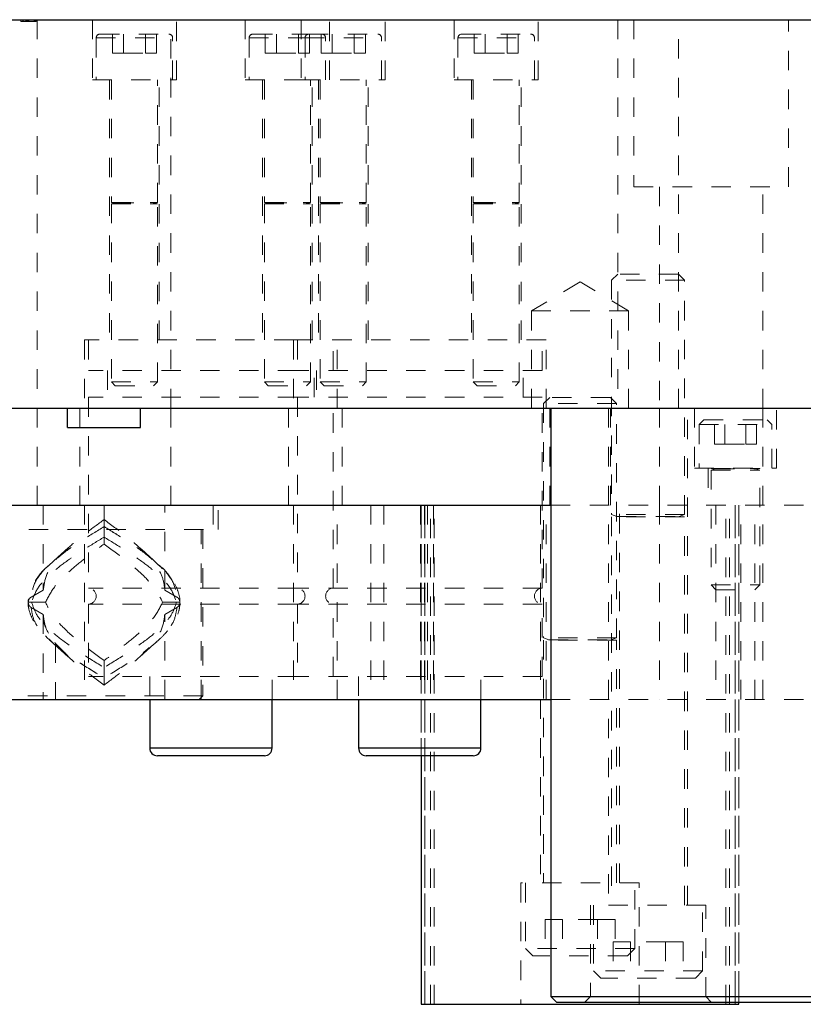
# Model space of a CAD drawing. Header units: inches. Extents: x 220 to 877, y 4 to 174.
# Tile 522 of 656: x 562.74 to 566.77, y 133.71 to 138.78. Entities that reach past the tile are written whole.
import ezdxf

# ---------------------------------------------------------------- set-up
doc = ezdxf.new("R2010")
doc.units = ezdxf.units.IN
doc.header["$LTSCALE"] = 0.5
doc.header["$MEASUREMENT"] = 0
doc.linetypes.add('HIDDEN', pattern=[0.225, 0.15, -0.075])
for name, color, linetype in [('DST-M-S', 53, 'Continuous'), ('PAD-M-S', 135, 'Continuous'), ('PBU-M-S', 8, 'Continuous'), ('PUN-M-S', 8, 'Continuous'), ('SVF-M-S', 8, 'Continuous')]:
    doc.layers.add(name, color=color, linetype=linetype)

msp = doc.modelspace()

# ---------------------------------------------------------------- linework, layer by layer
at = {"color": 7, "linetype": 'HIDDEN', "lineweight": 18}
for p, q in [((564.61271, 136.27917), (564.61271, 135.27917)), ((564.61271, 136.27917), (564.61271, 135.27917)), ((564.8052, 136.27917), (564.8052, 135.27917)), ((564.8052, 136.27917), (564.8052, 135.27917)), ((564.8223, 136.27917), (564.8223, 135.27917)), ((564.8223, 136.27917), (564.8223, 135.27917)), ((564.83761, 136.27917), (564.83761, 135.27917)), ((564.83761, 136.27917), (564.83761, 135.27917)), ((564.86761, 136.27917), (564.86761, 135.27917))]:
    msp.add_line(p, q, dxfattribs=at)
at = {"layer": 'DST-M-S', "linetype": 'Continuous', "lineweight": 25}
for p, q in [((541.97261, 138.77917), (575.47261, 138.77917)), ((541.97261, 136.77917), (575.47261, 136.77917)), ((565.47261, 136.77917), (565.47261, 133.74917)), ((563.40764, 135.27917), (563.40764, 135.02854)), ((564.03757, 135.02854), (564.03757, 135.27917)), ((564.48264, 135.27917), (564.48264, 135.02854)), ((565.11257, 135.02854), (565.11257, 135.27917)), ((564.03757, 135.02854), (563.40764, 135.02854)), ((565.11257, 135.02854), (564.48264, 135.02854)), ((563.9982, 134.98917), (563.44701, 134.98917)), ((565.0732, 134.98917), (564.52201, 134.98917)), ((565.47261, 133.74917), (569.47261, 133.74917)), ((565.50261, 133.71917), (565.47261, 133.74917)), ((569.44261, 133.71917), (565.50261, 133.71917))]:
    msp.add_line(p, q, dxfattribs=at)
at = {"layer": 'DST-M-S', "linetype": 'HIDDEN', "lineweight": 18}
for p, q in [((562.74458, 138.76917), (562.74458, 138.77917)), ((562.75535, 138.76917), (562.75535, 138.77917)), ((562.75689, 138.76917), (562.75689, 138.77917)), ((562.7692, 138.76917), (562.7692, 138.77917)), ((562.77115, 138.76917), (562.77115, 138.77917)), ((562.77761, 138.76917), (562.77761, 138.77917)), ((562.7812, 138.76917), (562.7812, 138.77917)), ((562.78182, 138.76917), (562.78182, 138.77917)), ((562.78333, 138.76917), (562.78333, 138.77917)), ((562.78528, 138.76917), (562.78528, 138.77917)), ((562.81228, 138.76917), (562.81228, 138.77917)), ((562.81843, 138.76917), (562.81843, 138.77917)), ((562.82305, 138.76917), (562.82305, 138.77917)), ((562.82886, 138.77917), (562.82886, 136.77917)), ((563.11237, 138.77917), (563.11237, 138.46869)), ((563.51636, 136.77917), (563.51636, 138.77917)), ((563.54544, 138.46869), (563.54544, 138.77917)), ((563.89977, 138.77917), (563.89977, 138.46869)), ((564.18737, 138.77917), (564.18737, 138.46869)), ((564.33284, 138.46869), (564.33284, 138.77917)), ((564.62044, 138.46869), (564.62044, 138.77917)), ((564.97477, 138.77917), (564.97477, 138.46869)), ((565.40784, 138.46869), (565.40784, 138.77917)), ((565.81636, 138.77917), (565.81636, 136.77917)), ((565.89911, 138.77917), (565.89911, 137.91917)), ((566.12886, 136.77917), (566.12886, 138.77917)), ((566.69611, 137.91917), (566.69611, 138.77917)), ((563.11237, 138.46869), (563.54544, 138.46869)), ((563.20095, 138.46869), (563.20095, 137.13011)), ((563.45686, 137.13011), (563.45686, 138.46869)), ((563.89977, 138.46869), (564.18737, 138.46869)), ((563.98835, 138.46869), (563.98835, 137.13011)), ((564.18737, 138.46869), (564.62044, 138.46869)), ((564.24426, 137.13011), (564.24426, 138.46869)), ((564.27595, 138.46869), (564.27595, 137.13011)), ((564.53186, 137.13011), (564.53186, 138.46869)), ((564.97477, 138.46869), (565.40784, 138.46869)), ((565.06335, 138.46869), (565.06335, 137.13011)), ((565.31926, 137.13011), (565.31926, 138.46869)), ((565.89911, 137.91917), (566.69611, 137.91917)), ((566.03211, 137.91917), (566.03211, 136.77917)), ((566.56311, 136.77917), (566.56311, 137.91917)), ((565.62261, 137.42938), (565.37261, 137.27917)), ((565.87261, 137.27917), (565.62261, 137.42938)), ((565.87261, 137.27917), (565.37261, 137.27917)), ((565.37261, 137.27917), (565.37261, 136.77917)), ((565.87261, 136.77917), (565.87261, 137.27917)), ((564.14761, 137.13011), (563.07261, 137.13011)), ((563.07261, 137.13011), (563.07261, 136.77917)), ((563.09268, 137.13011), (563.09268, 136.97263)), ((565.44761, 137.13011), (564.14761, 137.13011)), ((564.14761, 137.13011), (564.14761, 136.77917)), ((564.16768, 137.13011), (564.16768, 136.97263)), ((564.35253, 136.97263), (564.35253, 137.13011)), ((564.37261, 136.77917), (564.37261, 137.13011)), ((565.42753, 136.97263), (565.42753, 137.13011)), ((565.44761, 136.77917), (565.44761, 137.13011)), ((564.16768, 136.97263), (563.09268, 136.97263)), ((563.19111, 136.97263), (563.19111, 136.83484)), ((565.42753, 136.97263), (564.16768, 136.97263)), ((564.2541, 136.83484), (564.2541, 136.97263)), ((564.26611, 136.97263), (564.26611, 136.83484)), ((565.3291, 136.83484), (565.3291, 136.97263)), ((564.16768, 136.83484), (563.09268, 136.83484)), ((563.09268, 136.83484), (563.09268, 135.85251)), ((565.42753, 136.83484), (564.16768, 136.83484)), ((564.16768, 136.83484), (564.16768, 135.85251)), ((564.35253, 135.85251), (564.35253, 136.83484)), ((565.42753, 135.85251), (565.42753, 136.83484)), ((565.76961, 136.77917), (565.76961, 134.21917)), ((566.17561, 134.21917), (566.17561, 136.77917)), ((564.16768, 135.85251), (563.09268, 135.85251)), ((565.42753, 135.85251), (564.16768, 135.85251)), ((564.16768, 135.76992), (563.09268, 135.76992)), ((563.09268, 135.76992), (563.09268, 135.39783)), ((565.42753, 135.76992), (564.16768, 135.76992)), ((564.16768, 135.76992), (564.16768, 135.39783)), ((564.35253, 135.39783), (564.35253, 135.76992)), ((565.42753, 135.39783), (565.42753, 135.76992)), ((564.16768, 135.39783), (563.09268, 135.39783)), ((563.40764, 135.39783), (563.40764, 135.27917)), ((564.03757, 135.27917), (564.03757, 135.39783)), ((565.42753, 135.39783), (564.16768, 135.39783)), ((564.48264, 135.39783), (564.48264, 135.27917)), ((565.11257, 135.27917), (565.11257, 135.39783)), ((563.40764, 135.02854), (564.03757, 135.02854)), ((564.48264, 135.02854), (565.11257, 135.02854)), ((566.26951, 134.21917), (565.67571, 134.21917)), ((565.67571, 134.21917), (565.67571, 133.74917)), ((566.26951, 133.74917), (566.26951, 134.21917)), ((565.67571, 133.74917), (565.64571, 133.71917)), ((566.29951, 133.71917), (566.26951, 133.74917))]:
    msp.add_line(p, q, dxfattribs=at)
for centre, start, end in [((563.09072, 135.81121), 272.7294, 87.2706), ((564.16572, 135.81121), 272.7294, 87.2706), ((564.35449, 135.81121), 92.7294, 267.2706), ((565.42949, 135.81121), 92.7294, 267.2706)]:
    msp.add_arc(centre, 0.04134, start, end, dxfattribs=at)
at = {"layer": 'DST-M-S', "linetype": 'Continuous', "lineweight": 25}
for centre, start, end in [((563.44701, 135.02854), 180, 270), ((563.9982, 135.02854), 270, 0), ((564.52201, 135.02854), 180, 270), ((565.0732, 135.02854), 270, 0)]:
    msp.add_arc(centre, 0.03937, start, end, dxfattribs=at)
at = {"layer": 'DST-M-S', "linetype": 'HIDDEN', "lineweight": 18}
for points, knots in [([(562.7812, 138.76917), (562.77605, 138.76917), (562.76577, 138.76917), (562.75414, 138.76917), (562.74694, 138.76917), (562.74537, 138.76917), (562.74458, 138.76917)], [0, 0, 0, 0, 0.2796245, 0.5590192, 0.7793803, 1, 1, 1, 1]), ([(562.82305, 138.76917), (562.82234, 138.76917), (562.82094, 138.76917), (562.81016, 138.76917), (562.7959, 138.76917), (562.7861, 138.76917), (562.7812, 138.76917)], [0, 0, 0, 0, 0.2798641, 0.559271, 0.7794235, 1, 1, 1, 1])]:
    msp.add_open_spline(points, degree=3, knots=knots, dxfattribs=at)
at = {"layer": 'PAD-M-S', "linetype": 'Continuous', "lineweight": 25}
for p, q in [((560.17261, 136.27917), (565.47261, 136.27917)), ((560.17261, 135.27917), (565.47261, 135.27917))]:
    msp.add_line(p, q, dxfattribs=at)
at = {"layer": 'PAD-M-S', "linetype": 'HIDDEN', "lineweight": 18}
for p, q in [((563.07261, 136.27917), (563.07261, 135.27917)), ((563.76011, 136.15417), (563.76011, 136.27917)), ((564.14761, 136.27917), (564.14761, 135.27917)), ((564.37261, 135.27917), (564.37261, 136.27917)), ((564.54561, 136.27917), (564.54561, 135.27917)), ((564.61271, 136.27917), (564.61271, 135.27917)), ((564.61271, 136.27917), (564.61271, 135.27917)), ((564.80218, 136.27917), (564.80218, 135.27917)), ((565.44761, 135.27917), (565.44761, 136.27917)), ((565.47261, 136.27917), (569.47261, 136.27917)), ((566.03211, 136.27917), (566.03211, 135.27917)), ((566.32211, 136.27917), (566.32211, 135.27917)), ((566.44961, 135.27917), (566.44961, 136.27917)), ((566.52311, 135.27917), (566.52311, 136.27917)), ((566.56311, 135.27917), (566.56311, 136.27917)), ((562.58511, 136.15417), (563.76011, 136.15417)), ((563.67261, 135.27917), (563.67261, 136.15417)), ((565.47261, 135.27917), (569.47261, 135.27917))]:
    msp.add_line(p, q, dxfattribs=at)
at = {"layer": 'PBU-M-S', "linetype": 'HIDDEN', "lineweight": 18}
for p, q in [((562.82886, 136.77917), (562.82886, 136.27917)), ((563.04761, 136.77917), (563.04761, 136.27917)), ((563.51636, 136.27917), (563.51636, 136.77917)), ((564.12261, 136.77917), (564.12261, 136.27917)), ((564.39761, 136.27917), (564.39761, 136.77917)), ((565.46636, 136.77917), (565.46636, 136.27917)), ((565.77886, 136.27917), (565.77886, 136.77917)), ((566.03211, 136.77917), (566.03211, 136.27917)), ((566.21161, 136.77917), (566.21161, 136.46917)), ((566.56311, 136.27917), (566.56311, 136.77917)), ((566.63361, 136.46917), (566.63361, 136.77917)), ((566.21161, 136.46917), (566.63361, 136.46917)), ((566.28211, 136.46917), (566.28211, 136.27917)), ((565.47261, 136.27917), (569.47261, 136.27917))]:
    msp.add_line(p, q, dxfattribs=at)
at = {"layer": 'PBU-M-S', "linetype": 'Continuous', "lineweight": 25}
for p, q in [((562.98511, 136.67917), (562.98511, 136.77917)), ((563.36011, 136.67917), (563.36011, 136.77917)), ((562.98511, 136.67917), (563.36011, 136.67917)), ((560.17261, 136.27917), (565.47261, 136.27917))]:
    msp.add_line(p, q, dxfattribs=at)
at = {"layer": 'PUN-M-S', "linetype": 'HIDDEN', "lineweight": 18}
for p, q in [((564.80458, 136.27917), (564.80458, 134.98917)), ((564.8048, 133.70917), (564.8048, 136.27917)), ((564.8048, 136.27917), (564.8048, 134.98917)), ((564.82458, 133.70917), (564.82458, 136.27917)), ((564.82458, 136.27917), (564.82458, 133.70917)), ((564.85261, 133.70917), (564.85261, 136.27917)), ((564.85261, 133.70917), (564.85261, 136.27917)), ((564.87261, 133.70917), (564.87261, 136.27917)), ((565.41961, 136.27917), (565.41961, 134.33417)), ((565.82561, 134.33417), (565.82561, 136.27917)), ((566.37261, 133.70917), (566.37261, 136.27917)), ((566.39261, 133.70917), (566.39261, 136.27917)), ((566.39261, 133.70917), (566.39261, 136.27917)), ((566.42063, 136.27917), (566.42063, 133.70917)), ((566.42063, 133.70917), (566.42063, 136.27917)), ((566.44041, 136.27917), (566.44041, 133.70917)), ((566.44041, 133.71917), (566.44041, 136.27917)), ((566.44063, 133.71917), (566.44063, 136.27917)), ((565.92711, 134.33417), (565.31811, 134.33417)), ((565.31811, 134.33417), (565.31811, 133.70917)), ((565.92711, 133.70917), (565.92711, 134.33417))]:
    msp.add_line(p, q, dxfattribs=at)
at = {"layer": 'PUN-M-S', "linetype": 'Continuous', "lineweight": 25}
for p, q in [((564.80458, 134.98917), (564.80458, 133.70917)), ((564.8048, 134.98917), (564.8048, 133.70917)), ((564.8048, 133.70917), (564.80458, 133.70917)), ((564.8048, 133.70917), (566.44041, 133.70917)), ((566.44041, 133.70917), (566.44041, 133.71917)), ((566.44063, 133.70917), (566.44041, 133.70917)), ((566.44063, 133.70917), (566.44063, 133.71917))]:
    msp.add_line(p, q, dxfattribs=at)
at = {"layer": 'SVF-M-S', "linetype": 'HIDDEN', "lineweight": 18}
for p, q in [((563.13205, 138.68523), (563.52392, 138.68523)), ((563.13205, 138.68523), (563.13205, 138.46869)), ((563.15174, 138.70491), (563.50607, 138.70491)), ((563.21525, 138.60649), (563.21525, 138.70491)), ((563.27208, 138.60649), (563.27208, 138.70491)), ((563.38573, 138.60649), (563.38573, 138.70491)), ((563.44256, 138.60649), (563.44256, 138.70491)), ((563.52575, 138.46869), (563.52575, 138.68523)), ((563.91946, 138.68523), (564.31132, 138.68523)), ((563.91946, 138.68523), (563.91946, 138.46869)), ((563.93914, 138.70491), (564.22674, 138.70491)), ((564.00265, 138.60649), (564.00265, 138.70491)), ((564.05948, 138.60649), (564.05948, 138.70491)), ((564.17313, 138.60649), (564.17313, 138.70491)), ((564.20705, 138.68523), (564.59892, 138.68523)), ((564.20705, 138.68523), (564.20705, 138.46869)), ((564.22674, 138.70491), (564.58107, 138.70491)), ((564.22996, 138.60649), (564.22996, 138.70491)), ((564.29025, 138.60649), (564.29025, 138.70491)), ((564.31316, 138.46869), (564.31316, 138.68523)), ((564.34708, 138.60649), (564.34708, 138.70491)), ((564.46073, 138.60649), (564.46073, 138.70491)), ((564.51756, 138.60649), (564.51756, 138.70491)), ((564.60075, 138.46869), (564.60075, 138.68523)), ((564.99446, 138.68523), (565.38632, 138.68523)), ((564.99446, 138.68523), (564.99446, 138.46869)), ((565.01414, 138.70491), (565.36847, 138.70491)), ((565.07765, 138.60649), (565.07765, 138.70491)), ((565.13448, 138.60649), (565.13448, 138.70491)), ((565.24813, 138.60649), (565.24813, 138.70491)), ((565.30496, 138.60649), (565.30496, 138.70491)), ((565.38816, 138.46869), (565.38816, 138.68523)), ((563.21525, 138.60649), (563.27208, 138.60649)), ((563.27208, 138.60649), (563.38573, 138.60649)), ((563.38573, 138.60649), (563.44256, 138.60649)), ((564.00265, 138.60649), (564.05948, 138.60649)), ((564.05948, 138.60649), (564.17313, 138.60649)), ((564.17313, 138.60649), (564.22996, 138.60649)), ((564.29025, 138.60649), (564.34708, 138.60649)), ((564.34708, 138.60649), (564.46073, 138.60649)), ((564.46073, 138.60649), (564.51756, 138.60649)), ((565.07765, 138.60649), (565.13448, 138.60649)), ((565.13448, 138.60649), (565.24813, 138.60649)), ((565.24813, 138.60649), (565.30496, 138.60649)), ((563.21079, 138.46869), (563.21079, 137.83838)), ((563.44701, 137.83838), (563.44701, 138.46869)), ((563.9982, 138.46869), (563.9982, 137.83838)), ((564.23442, 137.83838), (564.23442, 138.46869)), ((564.28579, 138.46869), (564.28579, 137.83838)), ((564.52201, 137.83838), (564.52201, 138.46869)), ((565.0732, 138.46869), (565.0732, 137.83838)), ((565.30942, 137.83838), (565.30942, 138.46869)), ((563.21079, 137.83838), (563.44701, 137.83838)), ((563.22628, 137.83685), (563.21079, 137.83121)), ((563.21079, 137.83121), (563.44701, 137.83121)), ((563.21079, 137.83121), (563.21079, 136.91358)), ((563.22628, 137.83685), (563.42978, 137.83685)), ((563.44701, 137.83121), (563.43153, 137.83685)), ((563.44701, 136.91358), (563.44701, 137.83121)), ((563.9982, 137.83838), (564.23442, 137.83838)), ((564.01368, 137.83685), (563.9982, 137.83121)), ((563.9982, 137.83121), (564.23442, 137.83121)), ((563.9982, 137.83121), (563.9982, 136.91358)), ((564.01368, 137.83685), (564.21718, 137.83685)), ((564.23442, 137.83121), (564.21893, 137.83685)), ((564.23442, 136.91358), (564.23442, 137.83121)), ((564.28579, 137.83838), (564.52201, 137.83838)), ((564.30128, 137.83685), (564.28579, 137.83121)), ((564.28579, 137.83121), (564.52201, 137.83121)), ((564.28579, 137.83121), (564.28579, 136.91358)), ((564.30128, 137.83685), (564.50478, 137.83685)), ((564.52201, 137.83121), (564.50653, 137.83685)), ((564.52201, 136.91358), (564.52201, 137.83121)), ((565.0732, 137.83838), (565.30942, 137.83838)), ((565.08868, 137.83685), (565.0732, 137.83121)), ((565.0732, 137.83121), (565.30942, 137.83121)), ((565.0732, 137.83121), (565.0732, 136.91358)), ((565.08868, 137.83685), (565.29218, 137.83685)), ((565.30942, 137.83121), (565.29393, 137.83685)), ((565.30942, 136.91358), (565.30942, 137.83121)), ((565.81636, 137.46917), (565.78511, 137.43792)), ((566.12886, 137.46917), (565.81636, 137.46917)), ((566.16011, 137.43792), (566.12886, 137.46917)), ((566.16011, 137.43792), (565.78511, 137.43792)), ((565.78511, 137.43792), (565.78511, 136.23093)), ((566.16011, 136.23093), (566.16011, 137.43792)), ((563.21079, 136.91358), (563.44701, 136.91358)), ((563.21079, 136.91358), (563.23048, 136.89389)), ((563.23048, 136.89389), (563.42733, 136.89389)), ((563.42733, 136.89389), (563.44701, 136.91358)), ((563.9982, 136.91358), (564.23442, 136.91358)), ((563.9982, 136.91358), (564.01788, 136.89389)), ((564.01788, 136.89389), (564.21473, 136.89389)), ((564.21473, 136.89389), (564.23442, 136.91358)), ((564.28579, 136.91358), (564.52201, 136.91358)), ((564.28579, 136.91358), (564.30548, 136.89389)), ((564.30548, 136.89389), (564.50233, 136.89389)), ((564.50233, 136.89389), (564.52201, 136.91358)), ((565.0732, 136.91358), (565.30942, 136.91358)), ((565.0732, 136.91358), (565.09288, 136.89389)), ((565.09288, 136.89389), (565.28973, 136.89389)), ((565.28973, 136.89389), (565.30942, 136.91358)), ((565.46636, 136.83417), (565.43511, 136.80292)), ((565.81011, 136.80292), (565.43511, 136.80292)), ((565.43511, 136.80292), (565.43511, 135.59593)), ((565.77886, 136.83417), (565.46636, 136.83417)), ((565.81011, 136.80292), (565.77886, 136.83417)), ((565.81011, 135.59593), (565.81011, 136.80292)), ((566.26011, 136.71917), (566.23511, 136.69417)), ((566.23511, 136.69417), (566.61011, 136.69417)), ((566.23511, 136.69417), (566.23511, 136.46917)), ((566.26011, 136.71917), (566.58511, 136.71917)), ((566.31435, 136.59417), (566.31435, 136.71917)), ((566.36848, 136.59417), (566.36848, 136.71917)), ((566.47673, 136.59417), (566.47673, 136.71917)), ((566.53086, 136.59417), (566.53086, 136.71917)), ((566.61011, 136.69417), (566.58511, 136.71917)), ((566.61011, 136.46917), (566.61011, 136.69417)), ((566.31435, 136.59417), (566.36848, 136.59417)), ((566.36848, 136.59417), (566.47673, 136.59417)), ((566.47673, 136.59417), (566.53086, 136.59417)), ((566.29761, 136.46917), (566.29761, 136.46877)), ((566.29761, 136.46877), (566.54761, 136.46877)), ((566.31791, 136.46725), (566.29761, 136.45986)), ((566.29761, 136.45986), (566.54761, 136.45986)), ((566.29761, 136.45986), (566.29761, 135.86867)), ((566.31791, 136.46725), (566.52552, 136.46725)), ((566.54761, 136.45986), (566.5273, 136.46725)), ((566.54761, 136.46877), (566.54761, 136.46917)), ((566.54761, 135.86867), (566.54761, 136.45986)), ((562.85996, 136.27917), (562.85996, 135.84217)), ((563.17261, 136.27917), (563.17261, 136.20506)), ((563.48526, 135.84217), (563.48526, 136.27917)), ((563.73511, 136.27917), (563.73511, 136.15417)), ((566.16011, 136.23093), (565.78511, 136.23093)), ((565.78511, 136.23093), (565.81216, 136.22109)), ((566.13305, 136.22109), (566.16011, 136.23093)), ((563.17261, 136.16901), (563.17261, 136.20506)), ((566.16011, 136.21956), (565.78511, 136.21956)), ((565.78511, 136.21956), (565.78511, 134.21917)), ((565.81216, 136.22109), (566.13126, 136.22109)), ((566.16011, 134.21917), (566.16011, 136.21956)), ((563.17261, 136.14206), (563.17261, 136.16901)), ((563.17261, 136.11511), (563.17261, 136.14206)), ((563.68081, 136.15417), (563.68081, 135.29817)), ((563.17261, 136.07906), (563.17261, 136.11511)), ((562.98829, 136.05954), (562.91645, 135.99526)), ((563.42876, 135.99526), (563.35692, 136.05954)), ((563.36221, 136.05301), (563.38972, 136.02557)), ((563.42876, 135.99526), (563.36471, 136.05216)), ((562.91644, 135.99525), (562.88419, 135.96564)), ((563.45353, 135.97096), (563.42877, 135.99525)), ((562.86006, 135.84217), (562.79764, 135.80612)), ((563.48515, 135.84217), (563.54757, 135.80612)), ((566.29761, 135.86867), (566.54761, 135.86867)), ((566.29761, 135.86867), (566.32211, 135.84417)), ((566.32211, 135.84417), (566.52311, 135.84417)), ((566.52311, 135.84417), (566.54761, 135.86867)), ((562.86006, 135.71617), (562.79764, 135.75222)), ((563.48515, 135.71617), (563.54757, 135.75222)), ((562.85996, 135.71617), (562.85996, 135.27917)), ((563.48526, 135.27917), (563.48526, 135.71617)), ((562.92226, 135.56778), (562.91894, 135.5733)), ((565.81011, 135.59593), (565.43511, 135.59593)), ((565.43511, 135.59593), (565.46216, 135.58609)), ((565.81011, 135.58456), (565.43511, 135.58456)), ((565.43511, 135.58456), (565.43511, 134.33417)), ((565.46216, 135.58609), (565.78126, 135.58609)), ((565.78305, 135.58609), (565.81011, 135.59593)), ((565.81011, 134.33417), (565.81011, 135.58456)), ((562.91645, 135.56298), (562.98834, 135.4987)), ((562.91645, 135.56298), (562.98055, 135.50607)), ((562.98681, 135.50366), (562.92226, 135.56778)), ((562.92226, 135.56778), (562.92226, 135.27917)), ((563.35687, 135.4987), (563.42876, 135.56298)), ((563.17261, 135.44323), (563.17261, 135.47928)), ((563.17261, 135.41628), (563.17261, 135.44323)), ((563.17261, 135.38933), (563.17261, 135.41628)), ((563.17261, 135.35328), (563.17261, 135.38933)), ((563.68081, 135.29817), (562.66441, 135.29817)), ((563.66181, 135.27917), (563.68081, 135.29817)), ((565.34136, 134.33417), (565.34136, 133.99667)), ((565.90386, 133.99667), (565.90386, 134.33417)), ((565.69136, 134.21917), (565.69136, 133.88167)), ((566.25386, 133.88167), (566.25386, 134.21917)), ((565.53254, 134.14667), (565.44247, 134.14667)), ((565.44247, 134.14667), (565.44247, 133.95917)), ((565.53254, 134.14667), (565.53254, 133.95917)), ((565.71267, 134.14667), (565.53254, 134.14667)), ((565.71267, 134.14667), (565.71267, 133.95917)), ((565.80274, 134.14667), (565.71267, 134.14667)), ((565.80274, 134.14667), (565.80274, 133.95917)), ((565.88254, 134.03167), (565.79247, 134.03167)), ((565.79247, 134.03167), (565.79247, 133.84417)), ((565.88254, 134.03167), (565.88254, 133.84417)), ((566.06267, 134.03167), (565.88254, 134.03167)), ((566.06267, 134.03167), (566.06267, 133.84417)), ((566.15274, 134.03167), (566.06267, 134.03167)), ((566.15274, 134.03167), (566.15274, 133.84417)), ((565.90386, 133.99667), (565.34136, 133.99667)), ((565.34136, 133.99667), (565.37886, 133.95917)), ((565.86636, 133.95917), (565.37886, 133.95917)), ((565.86636, 133.95917), (565.90386, 133.99667)), ((566.25386, 133.88167), (565.69136, 133.88167)), ((565.69136, 133.88167), (565.72886, 133.84417)), ((566.21636, 133.84417), (566.25386, 133.88167)), ((566.21636, 133.84417), (565.72886, 133.84417))]:
    msp.add_line(p, q, dxfattribs=at)
for centre, radius, start, end in [((563.15174, 138.68523), 0.01969, 90, 180), ((563.50607, 138.68523), 0.01969, 0, 90), ((563.93914, 138.68523), 0.01969, 90, 180), ((564.22674, 138.68523), 0.01969, 90, 180), ((564.29347, 138.68523), 0.01969, 0, 90), ((564.58107, 138.68523), 0.01969, 0, 90), ((565.01414, 138.68523), 0.01969, 90, 180), ((565.36847, 138.68523), 0.01969, 0, 90), ((563.22601, 137.83759), 0.000787, 290, 90), ((563.4318, 137.83759), 0.000787, 90, 250), ((564.01342, 137.83759), 0.000787, 290, 90), ((564.2192, 137.83759), 0.000787, 90, 250), ((564.30101, 137.83759), 0.000787, 290, 90), ((564.5068, 137.83759), 0.000787, 90, 250), ((565.08842, 137.83759), 0.000787, 290, 90), ((565.2942, 137.83759), 0.000787, 90, 250), ((566.31764, 136.46799), 0.000787, 290, 90), ((566.52757, 136.46799), 0.000787, 90, 250), ((565.81189, 136.22035), 0.000787, 270, 70), ((566.13332, 136.22035), 0.000787, 110, 270), ((565.46189, 135.58535), 0.000787, 270, 70), ((565.78332, 135.58535), 0.000787, 110, 270)]:
    msp.add_arc(centre, radius, start, end, dxfattribs=at)
for points, knots in [([(563.17261, 136.20506), (563.14206, 136.18248), (563.08097, 136.13732), (562.99702, 136.06957), (562.92452, 135.99785), (562.87085, 135.922), (562.86359, 135.86878), (562.85996, 135.84217)], [0, 0, 0, 0, 0.18674267, 0.37347486, 0.56021823, 0.78011114, 1, 1, 1, 1]), ([(563.48515, 135.84217), (563.48257, 135.86474), (563.47741, 135.90988), (563.43633, 135.97767), (563.37122, 136.04935), (563.28057, 136.12525), (563.2086, 136.17845), (563.17261, 136.20506)], [0, 0, 0, 0, 0.18677236, 0.3734653, 0.56024049, 0.78006452, 1, 1, 1, 1]), ([(563.17261, 136.16901), (563.13597, 136.14643), (563.06271, 136.10128), (562.96187, 136.03352), (562.8752, 135.9618), (562.81052, 135.88593), (562.80194, 135.83272), (562.79764, 135.80612)], [0, 0, 0, 0, 0.1867859, 0.3735113, 0.5602438, 0.7800974, 1, 1, 1, 1]), ([(563.17261, 136.16901), (563.13616, 136.14643), (563.06329, 136.10128), (562.97532, 136.04382), (562.935, 136.00896), (562.9208, 135.99667)], [0, 0, 0, 0, 0.3931515, 0.7861755, 1, 1, 1, 1]), ([(563.17261, 136.16901), (563.20924, 136.14643), (563.2825, 136.10128), (563.38334, 136.03352), (563.47001, 135.9618), (563.53469, 135.88593), (563.54327, 135.83272), (563.54757, 135.80612)], [0, 0, 0, 0, 0.1867859, 0.3735113, 0.5602438, 0.7800974, 1, 1, 1, 1]), ([(563.17261, 136.16901), (563.20905, 136.14643), (563.28192, 136.10128), (563.3699, 136.04381), (563.41022, 136.00895), (563.42444, 135.99666)], [0, 0, 0, 0, 0.3931109, 0.7860944, 1, 1, 1, 1]), ([(563.17261, 136.11511), (563.13869, 136.0942), (563.07086, 136.0524), (562.97629, 135.9897), (562.89228, 135.92326), (562.82508, 135.85308), (562.8085, 135.8038), (562.80022, 135.77917)], [0, 0, 0, 0, 0.1867762, 0.3735154, 0.5602057, 0.7801315, 1, 1, 1, 1]), ([(563.17261, 136.11511), (563.13869, 136.0942), (563.07086, 136.0524), (562.97629, 135.9897), (562.89228, 135.92326), (562.82508, 135.85308), (562.8085, 135.8038), (562.80022, 135.77917)], [0, 0, 0, 0, 0.1867762, 0.3735154, 0.5602057, 0.7801315, 1, 1, 1, 1]), ([(562.87151, 135.77917), (562.88557, 135.80715), (562.9137, 135.86312), (562.99427, 135.94117), (563.08324, 136.01308), (563.14282, 136.05706), (563.17261, 136.07906)], [0, 0, 0, 0, 0.2798389, 0.5596675, 0.7798279, 1, 1, 1, 1]), ([(563.17261, 136.11511), (563.20652, 136.0942), (563.27435, 136.0524), (563.36892, 135.9897), (563.45293, 135.92326), (563.52013, 135.85308), (563.53671, 135.8038), (563.54499, 135.77917)], [0, 0, 0, 0, 0.1867762, 0.3735154, 0.5602057, 0.7801315, 1, 1, 1, 1]), ([(563.17261, 136.11511), (563.20652, 136.0942), (563.27435, 136.0524), (563.36892, 135.9897), (563.45293, 135.92326), (563.52013, 135.85308), (563.53671, 135.8038), (563.54499, 135.77917)], [0, 0, 0, 0, 0.1867762, 0.3735154, 0.5602057, 0.7801315, 1, 1, 1, 1]), ([(563.17261, 136.07906), (563.21051, 136.05107), (563.2863, 135.99513), (563.37758, 135.91702), (563.44241, 135.84517), (563.46323, 135.80116), (563.47363, 135.77917)], [0, 0, 0, 0, 0.2799057, 0.5596598, 0.7798852, 1, 1, 1, 1]), ([(562.95552, 136.0256), (562.96072, 136.03219), (562.96695, 136.04007), (562.97635, 136.04797), (562.97789, 136.04926)], [0, 0, 0, 0, 0.8365371, 1, 1, 1, 1]), ([(562.88419, 135.96564), (562.87973, 135.96162), (562.86138, 135.94508), (562.82906, 135.90757), (562.79827, 135.85891), (562.78396, 135.81366), (562.78267, 135.7889), (562.78218, 135.77949)], [0, 0, 0, 0, 0.0664098, 0.2730744, 0.6134239, 0.8529925, 1, 1, 1, 1]), ([(562.88537, 135.96716), (562.88481, 135.9667), (562.85228, 135.93966), (562.81223, 135.88593), (562.80251, 135.83272), (562.79764, 135.80612)], [0, 0, 0, 0, 0.0085509, 0.5042202, 1, 1, 1, 1]), ([(563.45352, 135.97243), (563.4562, 135.97022), (563.49111, 135.94142), (563.53318, 135.88593), (563.54277, 135.83272), (563.54757, 135.80612)], [0, 0, 0, 0, 0.0399952, 0.5199441, 1, 1, 1, 1]), ([(563.56307, 135.7792), (563.56309, 135.77938), (563.56413, 135.79188), (563.55912, 135.82056), (563.54182, 135.86903), (563.50791, 135.92072), (563.47005, 135.9557), (563.45353, 135.97096)], [0, 0, 0, 0, 0.0027166, 0.1900782, 0.4422816, 0.7566688, 1, 1, 1, 1]), ([(562.78215, 135.77913), (562.78213, 135.77891), (562.78105, 135.76636), (562.78598, 135.7376), (562.80339, 135.68908), (562.8439, 135.62932), (562.89095, 135.5863), (562.91644, 135.56299)], [0, 0, 0, 0, 0.0030591, 0.1691509, 0.3924479, 0.6708719, 1, 1, 1, 1]), ([(562.78196, 135.77917), (562.7827, 135.77917), (562.78403, 135.77917), (562.79517, 135.77917), (562.80006, 135.77917)], [0, 0, 0, 0, 0.5612126, 1, 1, 1, 1]), ([(562.79764, 135.80612), (562.79517, 135.80435), (562.79022, 135.80081), (562.78391, 135.79168), (562.78278, 135.7839), (562.78209, 135.77917)], [0, 0, 0, 0, 0.28087893, 0.56250419, 1, 1, 1, 1]), ([(562.79764, 135.75222), (562.79517, 135.75398), (562.79022, 135.75752), (562.78391, 135.76666), (562.78278, 135.77443), (562.78209, 135.77917)], [0, 0, 0, 0, 0.2808789, 0.5625042, 1, 1, 1, 1]), ([(562.80006, 135.77917), (562.81274, 135.77917), (562.83537, 135.77917), (562.86047, 135.77917), (562.87151, 135.77917)], [0, 0, 0, 0, 0.559993, 1, 1, 1, 1]), ([(562.80012, 135.77917), (562.80676, 135.75826), (562.82004, 135.71643), (562.87294, 135.65376), (562.95005, 135.58733), (563.05265, 135.51713), (563.13262, 135.46786), (563.17261, 135.44323)], [0, 0, 0, 0, 0.1866411, 0.3734192, 0.5601372, 0.7800682, 1, 1, 1, 1]), ([(562.80012, 135.77917), (562.80676, 135.75826), (562.82004, 135.71643), (562.87294, 135.65376), (562.95005, 135.58733), (563.05265, 135.51713), (563.13262, 135.46786), (563.17261, 135.44323)], [0, 0, 0, 0, 0.1866411, 0.3734192, 0.5601372, 0.7800682, 1, 1, 1, 1]), ([(563.17261, 135.47928), (563.1347, 135.50726), (563.05888, 135.56324), (562.9675, 135.64127), (562.90288, 135.71319), (562.882, 135.75717), (562.87155, 135.77917)], [0, 0, 0, 0, 0.2798537, 0.5597007, 0.7798452, 1, 1, 1, 1]), ([(563.54509, 135.77917), (563.53845, 135.75826), (563.52517, 135.71643), (563.47227, 135.65376), (563.39516, 135.58733), (563.29256, 135.51713), (563.21259, 135.46786), (563.17261, 135.44323)], [0, 0, 0, 0, 0.1866411, 0.3734192, 0.5601372, 0.7800682, 1, 1, 1, 1]), ([(563.54509, 135.77917), (563.53845, 135.75826), (563.52517, 135.71643), (563.47227, 135.65376), (563.39516, 135.58733), (563.29256, 135.51713), (563.21259, 135.46786), (563.17261, 135.44323)], [0, 0, 0, 0, 0.1866411, 0.3734192, 0.5601372, 0.7800682, 1, 1, 1, 1]), ([(563.4737, 135.77917), (563.45964, 135.75118), (563.43151, 135.69521), (563.35094, 135.61716), (563.26197, 135.54526), (563.2024, 135.50127), (563.17261, 135.47928)], [0, 0, 0, 0, 0.27983895, 0.55966754, 0.77982794, 1, 1, 1, 1]), ([(563.42877, 135.56299), (563.44447, 135.57687), (563.47432, 135.60328), (563.51636, 135.65071), (563.54685, 135.69933), (563.56139, 135.74465), (563.56259, 135.76943), (563.56305, 135.77889)], [0, 0, 0, 0, 0.1970882, 0.3748164, 0.667509, 0.8731435, 1, 1, 1, 1]), ([(563.54515, 135.77917), (563.53247, 135.77917), (563.50984, 135.77917), (563.48475, 135.77917), (563.4737, 135.77917)], [0, 0, 0, 0, 0.559993, 1, 1, 1, 1]), ([(563.56326, 135.77917), (563.56251, 135.77917), (563.56118, 135.77917), (563.55004, 135.77917), (563.54515, 135.77917)], [0, 0, 0, 0, 0.5612126, 1, 1, 1, 1]), ([(563.54757, 135.80612), (563.55004, 135.80435), (563.55499, 135.80081), (563.5613, 135.79168), (563.56243, 135.7839), (563.56312, 135.77917)], [0, 0, 0, 0, 0.2808789, 0.5625042, 1, 1, 1, 1]), ([(563.54757, 135.75222), (563.55004, 135.75398), (563.55499, 135.75752), (563.5613, 135.76666), (563.56243, 135.77443), (563.56312, 135.77917)], [0, 0, 0, 0, 0.2808789, 0.5625042, 1, 1, 1, 1]), ([(562.79764, 135.75222), (562.80073, 135.72963), (562.80692, 135.68445), (562.85627, 135.61674), (562.93422, 135.545), (563.04304, 135.46916), (563.12942, 135.41594), (563.17261, 135.38933)], [0, 0, 0, 0, 0.1866588, 0.3734284, 0.5601675, 0.7800825, 1, 1, 1, 1]), ([(563.54757, 135.75222), (563.54448, 135.72963), (563.53829, 135.68445), (563.48894, 135.61674), (563.41099, 135.545), (563.30217, 135.46916), (563.21579, 135.41594), (563.17261, 135.38933)], [0, 0, 0, 0, 0.1866588, 0.3734284, 0.5601675, 0.7800825, 1, 1, 1, 1]), ([(563.54757, 135.75222), (563.54448, 135.72963), (563.53829, 135.68445), (563.48894, 135.61674), (563.41099, 135.545), (563.30217, 135.46916), (563.21579, 135.41594), (563.17261, 135.38933)], [0, 0, 0, 0, 0.1866588, 0.3734284, 0.5601675, 0.7800825, 1, 1, 1, 1]), ([(562.87312, 135.64962), (562.87287, 135.65004), (562.85944, 135.67225), (562.8597, 135.69442), (562.85996, 135.71617)], [0, 0, 0, 0, 0.0189524, 1, 1, 1, 1]), ([(562.86006, 135.71617), (562.86264, 135.69358), (562.86779, 135.64841), (562.90893, 135.58069), (562.9739, 135.50895), (563.06461, 135.43311), (563.1366, 135.37989), (563.17261, 135.35328)], [0, 0, 0, 0, 0.1866596, 0.3734181, 0.5601493, 0.7800735, 1, 1, 1, 1]), ([(563.17261, 135.35328), (563.20315, 135.37585), (563.26424, 135.42101), (563.34819, 135.48876), (563.42069, 135.56048), (563.47436, 135.63633), (563.48162, 135.68956), (563.48526, 135.71617)], [0, 0, 0, 0, 0.18674267, 0.37347486, 0.56021823, 0.78011114, 1, 1, 1, 1]), ([(562.88936, 135.58985), (562.90337, 135.57623), (562.94475, 135.53603), (563.04377, 135.46916), (563.12966, 135.41594), (563.17261, 135.38933)], [0, 0, 0, 0, 0.2038406, 0.601918, 1, 1, 1, 1]), ([(563.39123, 135.5344), (563.38561, 135.52725), (563.37894, 135.51878), (563.36885, 135.5103), (563.36727, 135.50897)], [0, 0, 0, 0, 0.8437578, 1, 1, 1, 1])]:
    msp.add_open_spline(points, degree=3, knots=knots, dxfattribs=at)

doc.saveas('drawing.dxf')
